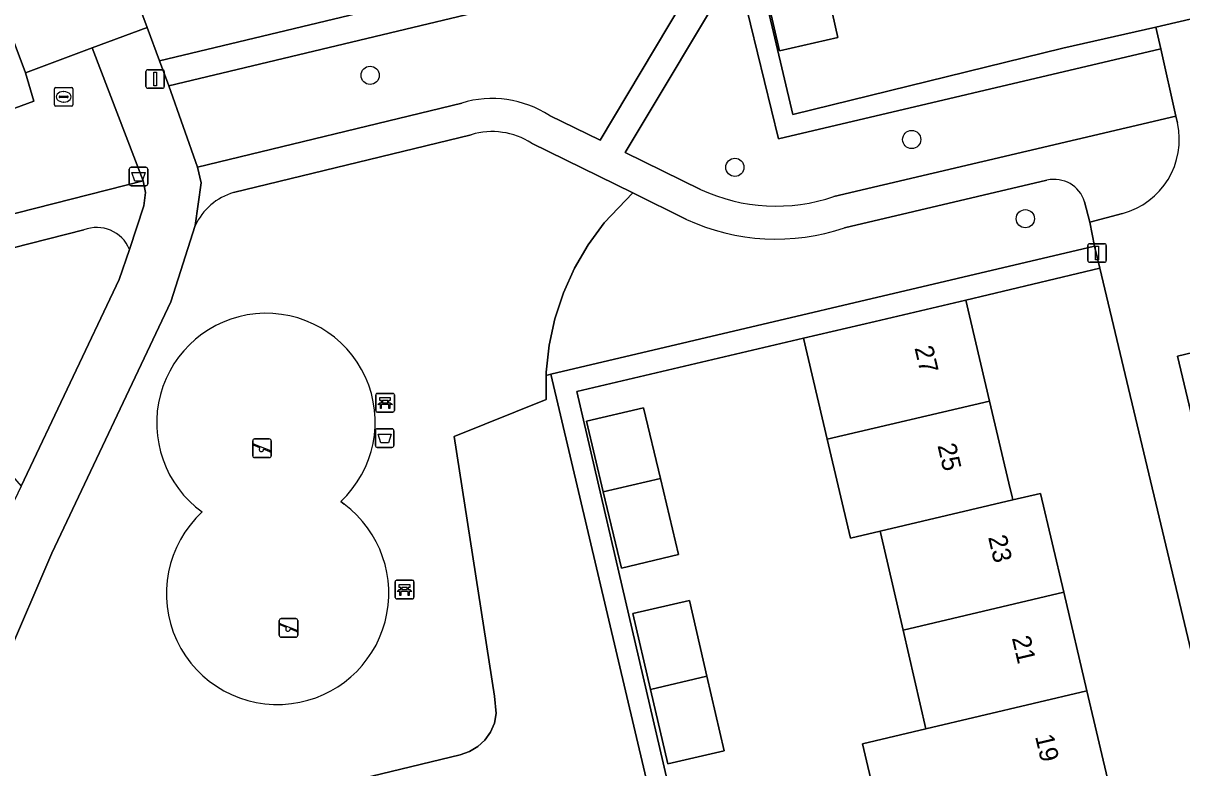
# Model space of a CAD drawing. Extents: x 158472 to 159562, y 388525 to 389606.
# Drawn here: x 159171.7 to 159234, y 388622.7 to 388662.7 of the extents above; entities that cross this region are included whole.
import ezdxf

# ---------------------------------------------------------------- set-up
doc = ezdxf.new("R2010")
doc.units = 0
for name, color, linetype in [('IMGEO_Afvalbak', 7, 'Continuous'), ('IMGEO_Bank', 7, 'Continuous'), ('IMGEO_Boom', 7, 'Continuous'), ('IMGEO_Erf', 7, 'Continuous'), ('IMGEO_Groenvoorziening', 7, 'Continuous'), ('IMGEO_Lichtmast', 7, 'Continuous'), ('IMGEO_Pand', 7, 'Continuous'), ('IMGEO_Pand_nummerreeks', 7, 'Continuous'), ('IMGEO_Rijbaan_lokaal_open', 7, 'Continuous'), ('IMGEO_Rioolput', 7, 'Continuous'), ('IMGEO_Speelvoorziening', 7, 'Continuous'), ('IMGEO_Terreindeel_zand', 7, 'Continuous'), ('IMGEO_Voetpad_halfverhard', 7, 'Continuous'), ('IMGEO_Voetpad_open', 7, 'Continuous')]:
    doc.layers.add(name, color=color, linetype=linetype)

msp = doc.modelspace()

# ---------------------------------------------------------------- linework, layer by layer
at = {"layer": 'IMGEO_Afvalbak'}
for p, q in [((159177.403, 388654.094), (159177.403, 388654.894)), ((159177.403, 388654.894), (159177.403, 388654.094)), ((159177.503, 388654.994), (159178.293, 388654.994)), ((159178.293, 388654.994), (159177.503, 388654.994)), ((159178.393, 388654.894), (159178.393, 388654.094)), ((159178.393, 388654.094), (159178.393, 388654.894)), ((159178.293, 388653.994), (159177.503, 388653.994)), ((159177.503, 388653.994), (159178.293, 388653.994)), ((159190.636, 388640.023), (159190.636, 388640.823)), ((159190.636, 388640.823), (159190.636, 388640.023)), ((159190.736, 388640.923), (159191.526, 388640.923)), ((159191.526, 388640.923), (159190.736, 388640.923)), ((159191.626, 388640.823), (159191.626, 388640.023)), ((159191.626, 388640.023), (159191.626, 388640.823)), ((159191.526, 388639.923), (159190.736, 388639.923)), ((159190.736, 388639.923), (159191.526, 388639.923))]:
    msp.add_line(p, q, dxfattribs=at)
for points in [[(159177.546, 388654.708), (159178.25, 388654.708), (159178.101, 388654.238), (159177.695, 388654.238), (159177.546, 388654.708)], [(159190.779, 388640.637), (159191.483, 388640.637), (159191.334, 388640.167), (159190.928, 388640.167), (159190.779, 388640.637)]]:
    msp.add_lwpolyline(points, dxfattribs=at)
for centre, start, end in [((159177.503, 388654.894), 90, 180), ((159177.503, 388654.894), 90, 180), ((159178.293, 388654.894), 0, 90), ((159178.293, 388654.894), 360, 90), ((159177.503, 388654.094), 180, 270), ((159177.503, 388654.094), 180, 270), ((159178.293, 388654.094), 270, 0), ((159178.293, 388654.094), 270, 0), ((159190.736, 388640.823), 90, 180), ((159190.736, 388640.823), 90, 180), ((159191.526, 388640.823), 0, 90), ((159191.526, 388640.823), 360, 90), ((159190.736, 388640.023), 180, 270), ((159190.736, 388640.023), 180, 270), ((159191.526, 388640.023), 270, 0), ((159191.526, 388640.023), 270, 0)]:
    msp.add_arc(centre, 0.1, start, end, dxfattribs=at)
at = {"layer": 'IMGEO_Bank'}
for p, q in [((159190.655, 388641.901), (159190.655, 388642.742)), ((159190.655, 388642.742), (159190.655, 388641.901)), ((159190.73, 388642.826), (159191.571, 388642.826)), ((159191.571, 388642.826), (159190.73, 388642.826)), ((159191.655, 388642.751), (159191.655, 388641.91)), ((159191.655, 388641.91), (159191.655, 388642.751)), ((159191.352, 388642.224), (159190.959, 388642.224)), ((159190.964, 388642.332), (159190.964, 388642.438)), ((159191.008, 388642.438), (159191.008, 388642.332)), ((159191.296, 388642.444), (159191.014, 388642.444)), ((159191.014, 388642.326), (159191.296, 388642.326)), ((159191.302, 388642.332), (159191.302, 388642.438)), ((159191.346, 388642.438), (159191.346, 388642.332)), ((159191.58, 388641.826), (159190.739, 388641.826)), ((159190.739, 388641.826), (159191.58, 388641.826)), ((159191.7, 388631.852), (159191.7, 388632.693)), ((159191.7, 388632.693), (159191.7, 388631.852)), ((159191.775, 388632.777), (159192.616, 388632.777)), ((159192.616, 388632.777), (159191.775, 388632.777)), ((159192.7, 388632.702), (159192.7, 388631.861)), ((159192.7, 388631.861), (159192.7, 388632.702)), ((159192.397, 388632.175), (159192.004, 388632.175)), ((159192.009, 388632.283), (159192.009, 388632.389)), ((159192.053, 388632.389), (159192.053, 388632.283)), ((159192.341, 388632.395), (159192.059, 388632.395)), ((159192.059, 388632.277), (159192.341, 388632.277)), ((159192.347, 388632.283), (159192.347, 388632.389)), ((159192.391, 388632.389), (159192.391, 388632.283)), ((159192.625, 388631.777), (159191.784, 388631.777)), ((159191.784, 388631.777), (159192.625, 388631.777))]:
    msp.add_line(p, q, dxfattribs=at)
for points in [[(159190.902, 388642.224), (159190.76, 388642.224), (159190.872, 388642.326), (159190.958, 388642.326)], [(159190.958, 388642.444), (159190.872, 388642.444), (159190.872, 388642.605), (159191.435, 388642.605), (159191.435, 388642.444), (159191.352, 388642.444)], [(159190.952, 388642.217), (159190.952, 388642.01), (159190.909, 388642.01), (159190.909, 388642.217)], [(159191.352, 388642.326), (159191.435, 388642.326), (159191.547, 388642.224), (159191.408, 388642.224)], [(159191.402, 388642.217), (159191.402, 388642.01), (159191.358, 388642.01), (159191.358, 388642.217)], [(159191.947, 388632.175), (159191.805, 388632.175), (159191.917, 388632.277), (159192.003, 388632.277)], [(159192.003, 388632.395), (159191.917, 388632.395), (159191.917, 388632.556), (159192.48, 388632.556), (159192.48, 388632.395), (159192.397, 388632.395)], [(159191.997, 388632.168), (159191.997, 388631.961), (159191.954, 388631.961), (159191.954, 388632.168)], [(159192.397, 388632.277), (159192.48, 388632.277), (159192.592, 388632.175), (159192.453, 388632.175)], [(159192.447, 388632.168), (159192.447, 388631.961), (159192.403, 388631.961), (159192.403, 388632.168)]]:
    msp.add_lwpolyline(points, dxfattribs=at)
for centre, radius, start, end in [((159190.733, 388642.748), 0.0779, 92.4484, 184.28452), ((159190.733, 388642.748), 0.0779, 92.4484, 184.28452), ((159191.577, 388642.748), 0.0779, 2.4484, 94.28452), ((159191.577, 388642.748), 0.0779, 2.4484, 94.28452), ((159190.902, 388642.217), 0.00671, 2.89567, 87.10433), ((159190.959, 388642.217), 0.00671, 92.89567, 177.10433), ((159190.957, 388642.437), 0.00671, 2.89567, 87.10433), ((159190.957, 388642.333), 0.00671, 272.89567, 357.10433), ((159191.014, 388642.437), 0.00671, 92.89567, 177.10433), ((159191.014, 388642.333), 0.00671, 182.89567, 267.10433), ((159191.296, 388642.437), 0.00671, 2.89567, 87.10433), ((159191.296, 388642.333), 0.00671, 272.89567, 357.10433), ((159191.353, 388642.437), 0.00671, 92.89567, 177.10433), ((159191.353, 388642.333), 0.00671, 182.89567, 267.10433), ((159191.351, 388642.217), 0.00671, 2.89567, 87.10433), ((159191.408, 388642.217), 0.00671, 92.89567, 177.10433), ((159190.733, 388641.904), 0.0779, 182.4484, 274.28452), ((159190.733, 388641.904), 0.0779, 182.4484, 274.28452), ((159191.577, 388641.904), 0.0779, 272.4484, 4.28452), ((159191.577, 388641.904), 0.0779, 272.4484, 4.28452), ((159191.778, 388632.699), 0.0779, 92.4484, 184.28452), ((159191.778, 388632.699), 0.0779, 92.4484, 184.28452), ((159192.622, 388632.699), 0.0779, 2.4484, 94.28452), ((159192.622, 388632.699), 0.0779, 2.4484, 94.28452), ((159191.947, 388632.168), 0.00671, 2.89567, 87.10433), ((159192.004, 388632.168), 0.00671, 92.89567, 177.10433), ((159192.002, 388632.388), 0.00671, 2.89567, 87.10433), ((159192.002, 388632.284), 0.00671, 272.89567, 357.10433), ((159192.059, 388632.388), 0.00671, 92.89567, 177.10433), ((159192.059, 388632.284), 0.00671, 182.89567, 267.10433), ((159192.341, 388632.388), 0.00671, 2.89567, 87.10433), ((159192.341, 388632.284), 0.00671, 272.89567, 357.10433), ((159192.398, 388632.388), 0.00671, 92.89567, 177.10433), ((159192.398, 388632.284), 0.00671, 182.89567, 267.10433), ((159192.396, 388632.168), 0.00671, 2.89567, 87.10433), ((159192.453, 388632.168), 0.00671, 92.89567, 177.10433), ((159191.778, 388631.855), 0.0779, 182.4484, 274.28452), ((159191.778, 388631.855), 0.0779, 182.4484, 274.28452), ((159192.622, 388631.855), 0.0779, 272.4484, 4.28452), ((159192.622, 388631.855), 0.0779, 272.4484, 4.28452)]:
    msp.add_arc(centre, radius, start, end, dxfattribs=at)
at = {"layer": 'IMGEO_Boom'}
for centre in [(159190.351, 388659.936), (159219.466, 388656.484), (159209.959, 388654.987), (159225.573, 388652.223)]:
    msp.add_circle(centre, 0.489, dxfattribs=at)
at = {"layer": 'IMGEO_Erf'}
for points in [[(159167.562, 388691.57), (159178.36, 388662.511), (159179.03, 388660.707), (159209.19, 388667.956)], [(159209.798, 388671.761), (159213.071, 388657.829), (159227.592, 388661.391), (159232.59, 388662.519), (159242.889, 388664.953)], [(159242.23, 388596.442), (159229.574, 388649.566), (159222.372, 388647.85), (159223.651, 388642.419), (159224.765, 388637.688), (159224.844, 388637.353), (159224.902, 388637.104), (159226.382, 388637.453), (159227.634, 388632.138), (159228.886, 388626.824), (159230.138, 388621.509)], [(159218.069, 388618.665), (159216.817, 388623.98), (159220.229, 388624.784), (159218.999, 388630.103), (159217.966, 388634.571), (159217.768, 388635.424), (159216.174, 388635.048), (159214.923, 388640.363), (159213.644, 388645.794), (159201.454, 388642.922), (159206.868, 388619.642)]]:
    msp.add_lwpolyline(points, dxfattribs=at)
for points in [[(159215.5, 388661.974), (159212.35, 388661.255), (159211.444, 388665.223), (159210.525, 388669.246), (159213.675, 388669.965), (159214.589, 388665.964)], [(159202.887, 388637.528), (159201.985, 388641.334), (159205.05, 388642.06), (159205.953, 388638.25), (159206.923, 388634.157), (159203.858, 388633.431)], [(159205.426, 388626.904), (159204.481, 388630.987), (159207.513, 388631.689), (159208.456, 388627.618), (159209.384, 388623.609), (159206.352, 388622.907)]]:
    msp.add_lwpolyline(points, close=True, dxfattribs=at)
at = {"layer": 'IMGEO_Groenvoorziening'}
for points in [[(159199.992, 388657.776), (159202.714, 388656.444), (159208.606, 388666.35), (159179.529, 388659.364), (159181.069, 388654.991), (159195.276, 388658.444)], [(159215.286, 388653.415), (159233.663, 388657.748), (159232.849, 388661.365), (159212.308, 388656.523), (159210.037, 388665.78), (159204.061, 388655.785), (159208.115, 388653.8)], [(159158.774, 388649.33), (159178.144, 388654.261), (159175.414, 388661.417), (159171.825, 388660.061), (159172.273, 388658.544), (159169.54, 388657.542), (159146.049, 388648.789), (159109.117, 388637.198), (159109.961, 388634.324)], [(159195.789, 388656.743), (159183.015, 388653.635)], [(159168.435, 388620.55), (159168.696, 388616.985), (159195.192, 388623.391), (159195.688, 388623.56), (159196.139, 388623.829), (159196.524, 388624.186), (159196.826, 388624.615), (159197.032, 388625.097), (159197.134, 388625.611), (159197.042, 388626.545), (159194.87, 388640.508), (159199.815, 388642.509), (159199.819, 388643.8), (159199.82, 388643.968), (159199.978, 388645.419), (159200.286, 388646.845), (159200.742, 388648.231), (159201.34, 388649.562), (159202.074, 388650.824), (159202.936, 388652.001), (159204.476, 388653.608), (159199.027, 388656.284)], [(159226.735, 388654.294), (159215.858, 388651.733)], [(159207.366, 388652.189), (159204.476, 388653.608), (159202.936, 388652.001), (159202.074, 388650.824), (159201.34, 388649.562), (159200.742, 388648.231), (159200.286, 388646.845), (159199.978, 388645.419), (159199.82, 388643.968), (159199.819, 388643.8), (159200.073, 388643.862), (159229.294, 388650.743), (159229.048, 388652.044), (159228.757, 388653.131)], [(159174.96, 388651.617), (159162.422, 388648.428), (159166.92, 388643.248), (159166.913, 388643.242), (159171.591, 388637.842), (159176.863, 388648.953)], [(159180.948, 388651.854), (159179.641, 388647.749), (159173.233, 388634.233), (159170.745, 388628.434), (159169.045, 388624.022)], [(159176.863, 388648.953), (159177.412, 388650.576)], [(159188.768, 388637.007), (159188.959, 388636.868)]]:
    msp.add_lwpolyline(points, dxfattribs=at)
msp.add_lwpolyline([(159169.776, 388611.735), (159205.64, 388620.22), (159200.073, 388643.862), (159199.819, 388643.8), (159199.815, 388642.509), (159194.87, 388640.508), (159197.042, 388626.545), (159197.134, 388625.611), (159197.032, 388625.097), (159196.826, 388624.615), (159196.524, 388624.186), (159196.139, 388623.829), (159195.688, 388623.56), (159195.192, 388623.391), (159168.696, 388616.985)], close=True, dxfattribs=at)
for centre, radius, start, end in [((159196.912, 388653.014), 5.672, 57.10885, 106.76704), ((159196.912, 388653.016), 3.892, 57.09104, 106.77264), ((159227.123, 388652.629), 1.71, 17.07723, 103.11006), ((159183.944, 388650.466), 3.302, 106.34807, 155.15062), ((159212.18, 388662.543), 9.642, 245.06339, 288.79026), ((159212.18, 388662.544), 11.419, 245.06522, 288.78739), ((159175.661, 388649.859), 1.893, 22.26722, 111.72534), ((159184.772, 388641.24), 5.897, 95.59947, 234.29556), ((159184.769, 388641.283), 5.854, 313.08221, 95.60984), ((159185.357, 388632.058), 5.96, 132.49864, 277.37068), ((159185.376, 388632.08), 5.98, 277.16455, 53.1916)]:
    msp.add_arc(centre, radius, start, end, dxfattribs=at)
at = {"layer": 'IMGEO_Lichtmast'}
for p, q in [((159178.296, 388659.339), (159178.296, 388660.139)), ((159178.296, 388660.139), (159178.296, 388659.339)), ((159178.396, 388660.239), (159179.186, 388660.239)), ((159179.186, 388660.239), (159178.396, 388660.239)), ((159179.286, 388660.139), (159179.286, 388659.339)), ((159179.286, 388659.339), (159179.286, 388660.139)), ((159179.186, 388659.239), (159178.396, 388659.239)), ((159178.396, 388659.239), (159179.186, 388659.239)), ((159228.931, 388649.979), (159228.931, 388650.779)), ((159228.931, 388650.779), (159228.931, 388649.979)), ((159229.031, 388650.879), (159229.821, 388650.879)), ((159229.821, 388650.879), (159229.031, 388650.879)), ((159229.921, 388650.779), (159229.921, 388649.979)), ((159229.921, 388649.979), (159229.921, 388650.779)), ((159229.821, 388649.879), (159229.031, 388649.879)), ((159229.031, 388649.879), (159229.821, 388649.879))]:
    msp.add_line(p, q, dxfattribs=at)
for points in [[(159178.716, 388660.114), (159178.866, 388660.114), (159178.866, 388659.364), (159178.716, 388659.364), (159178.716, 388660.114)], [(159229.351, 388650.754), (159229.501, 388650.754), (159229.501, 388650.004), (159229.351, 388650.004), (159229.351, 388650.754)]]:
    msp.add_lwpolyline(points, dxfattribs=at)
for centre, start, end in [((159178.396, 388660.139), 90, 180), ((159178.396, 388660.139), 90, 180), ((159179.186, 388660.139), 0, 90), ((159179.186, 388660.139), 360, 90), ((159178.396, 388659.339), 180, 270), ((159178.396, 388659.339), 180, 270), ((159179.186, 388659.339), 270, 0), ((159179.186, 388659.339), 270, 0), ((159229.031, 388650.779), 90, 180), ((159229.031, 388650.779), 90, 180), ((159229.821, 388650.779), 0, 90), ((159229.821, 388650.779), 360, 90), ((159229.031, 388649.979), 180, 270), ((159229.031, 388649.979), 180, 270), ((159229.821, 388649.979), 270, 0), ((159229.821, 388649.979), 270, 0)]:
    msp.add_arc(centre, 0.1, start, end, dxfattribs=at)
at = {"layer": 'IMGEO_Pand'}
for points in [[(159214.589, 388665.964), (159211.444, 388665.223), (159212.35, 388661.255), (159215.5, 388661.974)], [(159223.651, 388642.419), (159222.372, 388647.85), (159217.506, 388646.704), (159213.644, 388645.794), (159214.923, 388640.363)], [(159202.887, 388637.528), (159205.953, 388638.25), (159205.05, 388642.06), (159201.985, 388641.334)], [(159223.651, 388642.419), (159214.923, 388640.363), (159216.174, 388635.048), (159217.768, 388635.424), (159224.902, 388637.104), (159224.844, 388637.353), (159224.765, 388637.688)], [(159205.953, 388638.25), (159202.887, 388637.528), (159203.858, 388633.431), (159206.923, 388634.157)], [(159224.902, 388637.104), (159217.768, 388635.424), (159217.966, 388634.571), (159218.999, 388630.103), (159227.634, 388632.138), (159226.382, 388637.453)], [(159228.886, 388626.824), (159227.634, 388632.138), (159218.999, 388630.103), (159220.229, 388624.784)], [(159205.426, 388626.904), (159208.456, 388627.618), (159207.513, 388631.689), (159204.481, 388630.987)], [(159208.456, 388627.618), (159205.426, 388626.904), (159206.352, 388622.907), (159209.384, 388623.609)], [(159228.886, 388626.824), (159220.229, 388624.784), (159216.817, 388623.98), (159218.069, 388618.665), (159221.459, 388619.464), (159221.761, 388619.535), (159230.138, 388621.509)]]:
    msp.add_lwpolyline(points, close=True, dxfattribs=at)
at = {"layer": 'IMGEO_Rijbaan_lokaal_open'}
msp.add_lwpolyline([(159237.637, 388645.762), (159233.744, 388644.836), (159245.683, 388594.649), (159242.861, 388593.978), (159247.052, 388576.361), (159253.767, 388577.959)], close=True, dxfattribs=at)
at = {"layer": 'IMGEO_Rioolput'}
for p, q in [((159173.377, 388658.353), (159173.377, 388659.205)), ((159173.452, 388659.279), (159174.304, 388659.279)), ((159173.679, 388658.822), (159174.077, 388658.822)), ((159173.865, 388659.059), (159173.89, 388659.059)), ((159174.378, 388659.205), (159174.378, 388658.353)), ((159174.304, 388658.279), (159173.452, 388658.279)), ((159173.636, 388658.773), (159173.636, 388658.785)), ((159174.074, 388658.736), (159173.676, 388658.736)), ((159173.888, 388658.499), (159173.863, 388658.499)), ((159174.12, 388658.785), (159174.12, 388658.773))]:
    msp.add_line(p, q, dxfattribs=at)
for points in [[(159173.377, 388658.353), (159173.377, 388659.205)], [(159173.452, 388659.279), (159174.304, 388659.279)], [(159174.378, 388659.205), (159174.378, 388658.353)], [(159174.304, 388658.279), (159173.452, 388658.279)]]:
    msp.add_lwpolyline(points, dxfattribs=at)
for centre, radius, start, end in [((159173.454, 388659.203), 0.0765, 91.55205, 178.44795), ((159173.454, 388659.203), 0.0765, 91.55205, 178.44795), ((159173.676, 388658.782), 0.0403, 85.87752, 175.75265), ((159174.081, 388658.784), 0.0386, 1.73085, 96.63898), ((159174.302, 388659.203), 0.0765, 1.55205, 88.44795), ((159174.302, 388659.203), 0.0765, 1.55205, 88.44795), ((159173.454, 388658.355), 0.0765, 181.55205, 268.44795), ((159173.454, 388658.355), 0.0765, 181.55205, 268.44795), ((159173.673, 388658.772), 0.0366, 178.93798, 274.71019), ((159174.077, 388658.779), 0.043, 264.86636, 352.45326), ((159174.302, 388658.355), 0.0765, 271.55205, 358.44795), ((159174.302, 388658.355), 0.0765, 271.55205, 358.44795)]:
    msp.add_arc(centre, radius, start, end, dxfattribs=at)
for centre, major_axis, ratio, start_param, end_param in [((159173.864, 388658.779), (-0.387, 0.002), 0.722429, 4.712389, 7.853982), ((159173.889, 388658.779), (-0.39, 0.002), 0.717154, 1.570796, 4.712389)]:
    msp.add_ellipse(centre, major_axis=major_axis, ratio=ratio, start_param=start_param, end_param=end_param, dxfattribs=at)
at = {"layer": 'IMGEO_Speelvoorziening'}
for p, q in [((159184.042, 388639.477), (159184.042, 388640.277)), ((159184.042, 388640.277), (159184.042, 388639.477)), ((159184.142, 388640.377), (159184.932, 388640.377)), ((159184.932, 388640.377), (159184.142, 388640.377)), ((159185.032, 388640.277), (159185.032, 388639.477)), ((159185.032, 388639.477), (159185.032, 388640.277)), ((159184.425, 388639.905), (159184.086, 388640.042)), ((159184.111, 388640.102), (159184.987, 388639.749)), ((159184.963, 388639.689), (159184.623, 388639.826)), ((159184.932, 388639.377), (159184.142, 388639.377)), ((159184.142, 388639.377), (159184.932, 388639.377)), ((159185.468, 388629.817), (159185.468, 388630.617)), ((159185.468, 388630.617), (159185.468, 388629.817)), ((159185.851, 388630.245), (159185.512, 388630.382)), ((159185.537, 388630.442), (159186.413, 388630.089)), ((159185.568, 388630.717), (159186.358, 388630.717)), ((159186.358, 388630.717), (159185.568, 388630.717)), ((159186.389, 388630.029), (159186.049, 388630.166)), ((159186.458, 388630.617), (159186.458, 388629.817)), ((159186.458, 388629.817), (159186.458, 388630.617)), ((159186.358, 388629.717), (159185.568, 388629.717)), ((159185.568, 388629.717), (159186.358, 388629.717))]:
    msp.add_line(p, q, dxfattribs=at)
for centre, radius, start, end in [((159184.142, 388640.277), 0.1, 90, 180), ((159184.142, 388640.277), 0.1, 90, 180), ((159184.932, 388640.277), 0.1, 0, 90), ((159184.932, 388640.277), 0.1, 360, 90), ((159184.099, 388640.072), 0.0327, 68.07798, 248.07798), ((159184.504, 388639.815), 0.12, 130.99278, 5.16318), ((159184.975, 388639.719), 0.0327, 248.07798, 68.07798), ((159184.142, 388639.477), 0.1, 180, 270), ((159184.142, 388639.477), 0.1, 180, 270), ((159184.932, 388639.477), 0.1, 270, 0), ((159184.932, 388639.477), 0.1, 270, 0), ((159185.568, 388630.617), 0.1, 90, 180), ((159185.568, 388630.617), 0.1, 90, 180), ((159185.525, 388630.412), 0.0327, 68.07798, 248.07798), ((159185.93, 388630.155), 0.12, 130.99278, 5.16318), ((159186.358, 388630.617), 0.1, 0, 90), ((159186.358, 388630.617), 0.1, 360, 90), ((159185.568, 388629.817), 0.1, 180, 270), ((159185.568, 388629.817), 0.1, 180, 270), ((159186.358, 388629.817), 0.1, 270, 0), ((159186.358, 388629.817), 0.1, 270, 0), ((159186.401, 388630.059), 0.0327, 248.07798, 68.07798)]:
    msp.add_arc(centre, radius, start, end, dxfattribs=at)
at = {"layer": 'IMGEO_Terreindeel_zand'}
msp.add_lwpolyline([(159188.959, 388636.868), (159188.768, 388637.007)], dxfattribs=at)
for centre, radius, start, end in [((159184.772, 388641.24), 5.897, 95.59947, 234.29556), ((159184.769, 388641.283), 5.854, 313.08221, 95.60984), ((159185.357, 388632.058), 5.96, 132.49864, 277.37068), ((159185.376, 388632.08), 5.98, 277.16455, 53.1916)]:
    msp.add_arc(centre, radius, start, end, dxfattribs=at)
at = {"layer": 'IMGEO_Voetpad_halfverhard'}
for points in [[(159208.115, 388653.8), (159204.061, 388655.785), (159210.037, 388665.78), (159209.825, 388666.643), (159208.606, 388666.35), (159202.714, 388656.444), (159199.992, 388657.776)], [(159195.276, 388658.444), (159181.069, 388654.991), (159181.271, 388654.162), (159180.948, 388651.854)], [(159233.747, 388657.374), (159233.663, 388657.748), (159215.286, 388653.415)], [(159183.015, 388653.635), (159195.789, 388656.743)], [(159199.027, 388656.284), (159204.476, 388653.608), (159207.366, 388652.189)], [(159177.412, 388650.576), (159178.178, 388652.925), (159178.268, 388653.632), (159178.144, 388654.261), (159158.774, 388649.33)], [(159215.858, 388651.733), (159226.735, 388654.294)], [(159228.757, 388653.131), (159229.048, 388652.044), (159230.788, 388652.502)], [(159159.105, 388647.584), (159159.958, 388647.801), (159162.422, 388648.428), (159174.96, 388651.617)]]:
    msp.add_lwpolyline(points, dxfattribs=at)
for centre, radius, start, end in [((159196.912, 388653.014), 5.672, 57.10885, 106.76704), ((159229.739, 388656.473), 4.108, 284.79172, 12.66363), ((159196.912, 388653.016), 3.892, 57.09104, 106.77264), ((159227.123, 388652.629), 1.71, 17.07723, 103.11006), ((159183.944, 388650.466), 3.302, 106.34807, 155.15062), ((159212.18, 388662.543), 9.642, 245.06339, 288.79026), ((159212.18, 388662.544), 11.419, 245.06522, 288.78739), ((159175.661, 388649.859), 1.893, 22.26722, 111.72534)]:
    msp.add_arc(centre, radius, start, end, dxfattribs=at)
at = {"layer": 'IMGEO_Voetpad_open'}
for points in [[(159167.562, 388691.57), (159170.115, 388692.571), (159163.229, 388711.048), (159162.564, 388710.795), (159162.564, 388710.794), (159169.019, 388693.815), (159164.173, 388691.944), (159173.092, 388667.894), (159169.413, 388666.498), (159171.825, 388660.061), (159175.414, 388661.417), (159178.36, 388662.511)], [(159169.413, 388666.498), (159160.34, 388691.139), (159158.654, 388690.491), (159152.409, 388707.311), (159149.911, 388706.384), (159156.659, 388687.942), (159157.075, 388686.806), (159157.256, 388686.318), (159158.669, 388686.842), (159168.969, 388659.082), (159169.54, 388657.542), (159172.273, 388658.544), (159171.825, 388660.061)]]:
    msp.add_lwpolyline(points, close=True, dxfattribs=at)
for points in [[(159210.037, 388665.78), (159212.308, 388656.523), (159232.849, 388661.365), (159232.59, 388662.519), (159227.592, 388661.391), (159213.071, 388657.829), (159209.798, 388671.761)], [(159209.19, 388667.956), (159179.03, 388660.707), (159179.529, 388659.364), (159208.606, 388666.35)], [(159242.861, 388593.978), (159245.683, 388594.649), (159233.744, 388644.836), (159237.637, 388645.762), (159239.443, 388646.182), (159236.811, 388657.859), (159237.861, 388658.105), (159244.148, 388659.578), (159242.889, 388664.953), (159232.59, 388662.519), (159232.849, 388661.365), (159233.663, 388657.748), (159233.747, 388657.374)], [(159170.745, 388628.434), (159173.233, 388634.233), (159179.641, 388647.749), (159180.948, 388651.854), (159181.271, 388654.162), (159181.069, 388654.991), (159179.529, 388659.364), (159179.03, 388660.707), (159178.36, 388662.511), (159175.414, 388661.417), (159178.144, 388654.261), (159178.268, 388653.632), (159178.178, 388652.925), (159177.412, 388650.576), (159176.863, 388648.953), (159171.591, 388637.842), (159170.859, 388636.301), (159170.704, 388635.942), (159166.638, 388626.486)], [(159230.788, 388652.502), (159229.048, 388652.044), (159229.294, 388650.743), (159229.574, 388649.566), (159242.23, 388596.442), (159240.949, 388596.135), (159245.514, 388576.124), (159247.052, 388576.361), (159242.861, 388593.978)], [(159206.868, 388619.642), (159201.454, 388642.922), (159213.644, 388645.794), (159217.506, 388646.704), (159222.372, 388647.85), (159229.574, 388649.566), (159229.294, 388650.743), (159200.073, 388643.862), (159205.64, 388620.22)]]:
    msp.add_lwpolyline(points, dxfattribs=at)
msp.add_arc((159229.739, 388656.473), 4.108, 284.79172, 12.66363, dxfattribs=at)

# ---------------------------------------------------------------- texts
at = {"layer": 'IMGEO_Pand_nummerreeks'}
for s, rotation, p in [('27', 283.25147, (159219.608, 388645.279)), ('25', 283.2523, (159220.843, 388640.03)), ('23', 283.25803, (159223.567, 388635.097)), ('21', 283.25517, (159224.845, 388629.676)), ('19', 283.25803, (159226.091, 388624.383))]:
    msp.add_text(s, height=1, rotation=rotation, dxfattribs=at).set_placement(p)

doc.saveas('drawing.dxf')
